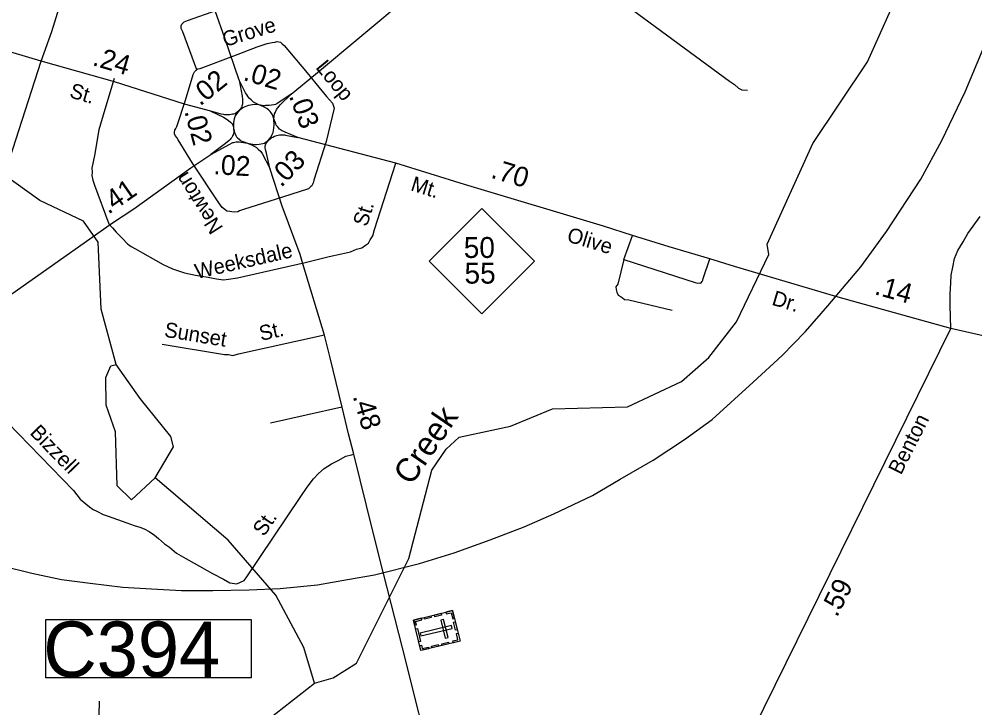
# Model space of a CAD drawing. Extents: x 2093524 to 2270757, y 289120 to 570408.
# Drawn here: x 2191266 to 2197310, y 541180 to 545537 of the extents above; entities that cross this region are included whole.
import ezdxf

# ---------------------------------------------------------------- set-up
doc = ezdxf.new("R2010")
doc.units = 0
for name, color, linetype in [('Exist Boundary Political City Limit New', 7, 'Continuous'), ('Exist Cultural Cemetery CELL', 7, 'Continuous'), ('Exist Hydrographic Creek Single Shore', 7, 'Continuous'), ('Exist Hydrographic Creek Single Shore Label', 7, 'Continuous'), ('Exist Hydrographic Misc Water Feature', 7, 'Continuous'), ('Exist Road Non-System Type 51', 7, 'Continuous'), ('Exist Road Non-System Type 51 Label', 7, 'Continuous'), ('Exist Road Primary Interstate Structure Culvert Number Label', 7, 'Continuous'), ('Exist Road Primary NC Attributed', 7, 'Continuous'), ('Exist Road Primary NC Label', 7, 'Continuous'), ('Exist Road Primary NC Mileage Hundredths English Label', 7, 'Continuous'), ('Exist Road Primary NC Shield CELL', 7, 'Continuous'), ('Exist Road Primary NC Shield Number Label', 7, 'Continuous'), ('Exist Road Primary US Attributed', 7, 'Continuous'), ('Exist Road Primary US Mileage Hundredths English Label', 7, 'Continuous'), ('Exist Road Secondary Mileage Hundredths English Label', 7, 'Continuous'), ('Exist Road Secondary Type 51 Attributed', 7, 'Continuous'), ('Exist Road Secondary Type 51 Label', 7, 'Continuous'), ('Map Preparation Boundary City Limit Buffer Line', 7, 'Continuous')]:
    doc.layers.add(name, color=color, linetype=linetype)

msp = doc.modelspace()

# ---------------------------------------------------------------- linework, layer by layer
at = {"layer": 'Exist Boundary Political City Limit New'}
for points in [[(2195275.5, 542746.4), (2195474, 542878.4), (2195648.5, 543004.8), (2195907.2, 543239.6), (2196090.5, 543409.8), (2196239.5, 543560.8), (2196380.8, 543723.9), (2196589.8, 543969.6), (2196752.2, 544192.3), (2196968.8, 544523.9), (2197101.8, 544769.1), (2197247.8, 545076.1), (2197363.2, 545349.8)], [(2192491.5, 541922.6), (2192721.5, 541925.9), (2192917.5, 541934), (2193152, 541957.3), (2193342.5, 541991.4), (2193513.2, 542022), (2193798.5, 542092.2), (2194017.8, 542159.8), (2194245.5, 542243.2), (2194459, 542324.9), (2194646.8, 542407.1), (2194891, 542524.2), (2195067, 542626.6), (2195275.5, 542746.4)], [(2191158.8, 542077.4), (2191345.8, 542031.6), (2191533, 541991.8), (2191714.5, 541968.2), (2191922, 541944), (2192103.8, 541932.4), (2192293.5, 541922.6), (2192491.5, 541922.6)]]:
    msp.add_lwpolyline(points, dxfattribs=at)
at = {"layer": 'Exist Cultural Cemetery CELL'}
for points in [[(2194006.8, 541795.6), (2194054.2, 541602.3), (2193806.9, 541541.7), (2193759.5, 541735)], [(2193827.4, 541751.7), (2193869.5, 541762), (2193872.2, 541751), (2193830.2, 541740.6)], [(2193892.7, 541767.7), (2193934.8, 541778), (2193937.5, 541766.9), (2193895.4, 541756.6)], [(2193964.8, 541785.3), (2193967.5, 541774.3), (2193998.7, 541782), (2194008.4, 541742.6), (2194019.2, 541745.2), (2194006.8, 541795.6)], [(2193767.4, 541702.9), (2193778.6, 541705.6), (2193773.4, 541727), (2193812.6, 541736.6), (2193810, 541747.4), (2193759.6, 541735.1)], [(2194004.3, 541682.8), (2193999.9, 541700.9), (2193802.9, 541652.6), (2193807.4, 541634.5)], [(2193950.4, 541739.8), (2193932.3, 541735.4), (2193960.3, 541621), (2193978.5, 541625.4)], [(2194024.4, 541723.7), (2194036.8, 541673.4), (2194025.7, 541670.6), (2194013.4, 541721)], [(2193784.3, 541681.9), (2193804.5, 541599.5), (2193793.5, 541596.8), (2193773.3, 541679.2)], [(2194012.1, 541591.9), (2194009.4, 541602.9), (2194040.7, 541610.6), (2194031, 541650), (2194041.8, 541652.6), (2194054.2, 541602.2)], [(2193799, 541573.8), (2193810.2, 541576.6), (2193815.4, 541555.2), (2193854.7, 541564.8), (2193857.3, 541554), (2193806.9, 541541.7)], [(2193874.4, 541569.9), (2193916.5, 541580.2), (2193919.2, 541569.2), (2193877.1, 541558.8)], [(2193938.4, 541585.6), (2193980.5, 541595.9), (2193983.2, 541584.8), (2193941.1, 541574.5)]]:
    msp.add_lwpolyline(points, close=True, dxfattribs=at)
at = {"layer": 'Exist Hydrographic Creek Single Shore'}
for points in [[(2193134.6, 541336.5), (2193251.4, 541370.3), (2193400.5, 541462.4), (2193729.6, 542124.9), (2193875.6, 542682.8), (2193966.5, 542815.5), (2194048.5, 542892.5), (2194373.5, 542961.5), (2194638.6, 543070.9), (2195113.5, 543084.3), (2195454.5, 543244.7), (2195628.6, 543395.4), (2195801.7, 543621.5), (2196006.5, 544047.1), (2195997.5, 544112.8), (2196285.6, 544749.9), (2196631.5, 545267.7), (2196926.6, 545927.6)], [(2191301.6, 538199.9), (2191412.5, 538707.8), (2191576.6, 539009.5), (2191743.9, 539220.8), (2191829.3, 539331.5), (2192111.6, 539946.6), (2192309.4, 540247.7), (2192522.5, 540742), (2192745.6, 541032.7), (2193134.6, 541336.5)]]:
    msp.add_lwpolyline(points, dxfattribs=at)
at = {"layer": 'Exist Hydrographic Misc Water Feature'}
for points in [[(2191879.4, 543352.8), (2191785.5, 543702.4), (2191766.4, 544125.9), (2191673.6, 544259), (2191397.6, 544389.2), (2191096.5, 544605.2), (2191020.5, 544737.9), (2191010.4, 544987.4), (2190843.5, 545135.1), (2190891.5, 545429.4), (2190881.4, 545560.8), (2190605.4, 545750), (2190521.4, 545850.1), (2190520.3, 546060.1), (2190681.5, 546588.2)], [(2192126.5, 542636), (2191977.4, 542494.8), (2191885.6, 542585.2), (2191874.5, 542926.5), (2191815.5, 543095), (2191813.4, 543268.9), (2191846.4, 543343.6), (2191879.4, 543352.8)], [(2192126.5, 542636), (2192241.6, 542830.6), (2192224.5, 542896.5), (2192031.6, 543136.6), (2191879.4, 543352.8)], [(2193134.6, 541336.5), (2193066.5, 541560.9), (2192889.5, 541892.5), (2192587.5, 542239.7), (2192126.5, 542636)]]:
    msp.add_lwpolyline(points, dxfattribs=at)
at = {"layer": 'Exist Road Non-System Type 51'}
for p, q in [((2195089.4, 544015.6), (2195144.3, 544167.7)), ((2192855.2, 542982.5), (2193307.7, 543084.2))]:
    msp.add_line(p, q, dxfattribs=at)
for points in [[(2194316.5, 546207.2), (2195759.3, 545143.6), (2195789.4, 545124), (2195815.5, 545100.2), (2195835.6, 545090.2), (2195871.6, 545086.6)], [(2192390.1, 545216.4), (2192300.5, 545455.7), (2192290.4, 545477.9), (2192290.1, 545493.6), (2192294.3, 545505.7), (2192310, 545519.8), (2192330.1, 545527.9), (2192523.4, 545595.2)], [(2192623.5, 545304.2), (2192770.9, 545361), (2192834.6, 545383.6), (2192866.6, 545389.9), (2192884.7, 545391.8), (2192894.6, 545395.9), (2192908.7, 545393.9), (2192918.8, 545392.1), (2192928.7, 545380.1), (2192943, 545370.3), (2193088.1, 545197.4)], [(2192390.1, 545216.4), (2192396.1, 545222.5), (2192411.9, 545224.8), (2192623.5, 545304.2)], [(2192317.3, 545024), (2192366.2, 545186.4), (2192374.1, 545204.3), (2192386.1, 545214.5), (2192390.1, 545216.4)], [(2193088.1, 545197.4), (2193141.9, 545128.9), (2193209, 545047.2), (2193246.9, 545004.9), (2193258.6, 544972.8), (2193206.9, 544762.4)], [(2191866.8, 545161.1), (2191808.1, 544964.8), (2191769.1, 544836.3), (2191742.2, 544674.2), (2191726.5, 544594.1), (2191726.9, 544568.2), (2191726.8, 544548.2), (2191733.1, 544518.2), (2191743.3, 544486.5), (2191832.8, 544241)], [(2192362.1, 544624.6), (2192271.3, 544774), (2192263.1, 544788), (2192252.8, 544801.6), (2192248.8, 544811.9), (2192249, 544821.7), (2192250.9, 544833.8), (2192256.7, 544845.8), (2192262.5, 544857.9), (2192317.3, 545024)], [(2193206.9, 544762.4), (2193130.5, 544517.9), (2193126.6, 544505.9), (2193122.8, 544497.8), (2193120.7, 544489.9), (2193116.9, 544481.8), (2193111, 544477.7), (2193096.9, 544463.8), (2192931.5, 544410.4)], [(2192931.5, 544410.4), (2192685.9, 544333), (2192660.1, 544324.7), (2192648.2, 544318.7), (2192630.1, 544316.5), (2192610.1, 544318.5), (2192598, 544320.4), (2192580, 544322.1), (2192566.1, 544332.2), (2192550, 544346), (2192529.9, 544373.9), (2192362.1, 544624.6)], [(2193074.1, 543997.9), (2193226, 544034.8), (2193305.7, 544051.3), (2193361.4, 544065.5), (2193399.5, 544081.8), (2193433.4, 544090), (2193457.4, 544106.3), (2193475.1, 544120.3), (2193486.9, 544140.4), (2193502.9, 544166.7), (2193512.5, 544206.5), (2193647.6, 544625.3)], [(2191832.8, 544241), (2191857.3, 544217.2), (2191879.4, 544189.6), (2191887.4, 544181.5), (2191917.6, 544151.7), (2191951.7, 544115.9), (2191974, 544098.1), (2192001.9, 544084.4), (2192046.3, 544058.6), (2192128.3, 544011.3), (2192176.7, 543985.4), (2192234.9, 543958), (2192310.8, 543932.6), (2192381, 543917), (2192461.1, 543903.6), (2192515, 543894), (2192559.2, 543888.2), (2192591.1, 543892.5), (2192647, 543900.9), (2193074.1, 543997.9)], [(2195089.4, 544015.6), (2195052.5, 543859.3), (2195040.3, 543843.1), (2195040.7, 543827.4), (2195046.5, 543809.2), (2195054.7, 543791.3), (2195072.8, 543779.5), (2195079, 543775.4), (2195094.8, 543763.6), (2195121, 543761.8), (2195395.2, 543695.9)], [(2195089.4, 544015.6), (2195542.1, 543870.7), (2195558.1, 543866.8), (2195566, 543868.9), (2195578.1, 543867), (2195585.8, 543877), (2195589.9, 543884.8), (2195591.8, 543896.9), (2195633, 544021.1)], [(2192170.1, 543479.8), (2192564.4, 543414.4), (2192590.3, 543414.6), (2192618.4, 543408.8), (2192652.4, 543418.9), (2193197.1, 543538.9)], [(2191191.9, 542985.2), (2191610.6, 542554.3), (2191651.2, 542500.6), (2191687.3, 542470.7), (2191711.2, 542450.9), (2191733.5, 542435), (2191757.5, 542423.4), (2191797.5, 542403.6), (2191829.7, 542391.7), (2191947.9, 542350.7), (2191994.2, 542333), (2192030, 542323.1), (2192056.1, 542313.4), (2192088.2, 542295.7), (2192122.5, 542272), (2192146.4, 542252.2), (2192184.7, 542218.3), (2192216.8, 542196.7), (2192261.3, 542159), (2192319.3, 542125.4), (2192373.5, 542095.8), (2192489.9, 542030.4), (2192558.1, 541994.9), (2192598.3, 541971.2), (2192642.4, 541963.7), (2192688.1, 541985.8), (2192701.9, 542001.9), (2193046.5, 542516.1), (2193088.1, 542576.3), (2193127.5, 542628.7), (2193159.3, 542662.8), (2193195, 542693.2), (2193240.9, 542723.5), (2193282.7, 542743.6), (2193332.4, 542772.1), (2193368.4, 542780.3), (2193383.3, 542784.6)]]:
    msp.add_lwpolyline(points, dxfattribs=at)
at = {"layer": 'Exist Road Primary Interstate Structure Culvert Number Label'}
msp.add_line((2191740.3, 539426.4), (2191773.5, 541221.6), dxfattribs=at)
msp.add_lwpolyline([(2191434.9, 541738.4), (2192732.7, 541738.4), (2192732.7, 541369.7), (2191434.9, 541369.7)], close=True, dxfattribs=at)
at = {"layer": 'Exist Road Primary NC Attributed'}
for points in [[(2191405, 545269.9), (2190715.6, 545475), (2190151.5, 545654.3), (2189713.2, 545791.8), (2189504.8, 545855.7), (2189219, 545943.2), (2188713, 546109.7), (2188511.2, 546170.3), (2188292.7, 546240.9), (2187990.1, 546321.6), (2187822, 546355.3), (2187589.5, 546373.8), (2187482.4, 546373.8), (2187374.1, 546370.3), (2187310.7, 546368), (2187230, 546360), (2187154, 546349.6), (2187044.5, 546334.6), (2186955.8, 546321.9), (2186814, 546304.6), (2186704.6, 546291.9), (2186649.9, 546283.7)], [(2192477.6, 544953.7), (2192312.2, 544997.9), (2191868.4, 545139.2), (2191405, 545269.9)], [(2192655.1, 544956.2), (2192632.4, 544937.8), (2192623.4, 544935.4), (2192615.5, 544934.7), (2192605.9, 544933.6), (2192596.3, 544932.4), (2192589.5, 544931.8), (2192571.7, 544931.8), (2192566.8, 544932), (2192560, 544933), (2192543.6, 544936.4), (2192477.6, 544953.7)], [(2192477.6, 544953.7), (2192558.1, 544916.6), (2192575.6, 544906.8), (2192591, 544896.5), (2192603.2, 544885.5), (2192612.3, 544875.1), (2192617.2, 544867.3), (2192618.3, 544864.7), (2192618.9, 544862.8), (2192619.6, 544860.6), (2192622.1, 544846.4)], [(2193028.2, 544788.2), (2192949, 544821.6), (2192925.5, 544832.4), (2192918.7, 544836.6), (2192912.9, 544840.6), (2192905.3, 544848.6), (2192899, 544856.8), (2192892.1, 544867), (2192889.5, 544874.9), (2192887.3, 544880.1), (2192877.6, 544905.1)], [(2192843.5, 544770.9), (2192856.4, 544781.7), (2192860.5, 544784.8), (2192864.3, 544787.1), (2192870.2, 544790.2), (2192880, 544795.6), (2192896.1, 544800.3), (2192912.6, 544804.2), (2192922.7, 544804.7), (2192931.8, 544805.2), (2192939.7, 544804.6), (2192944.6, 544804.3), (2192951.4, 544803.6), (2192961.5, 544801.1), (2193028.2, 544788.2)], [(2197157.2, 543580), (2196536.5, 543751.6), (2196430.9, 543782.8), (2195789.1, 543972.3), (2195633, 544021.1), (2195376.7, 544095.5), (2195144.3, 544167.7), (2194961.8, 544226.5), (2194082.5, 544490.5), (2193647.6, 544625.3), (2193028.2, 544788.2)], [(2203108.6, 544782.3), (2202606.1, 544620.8), (2201482.9, 544289.2), (2200866.3, 544113.1), (2200241.7, 543946.9), (2200034.1, 543885.5), (2199653, 543770.8), (2198886.8, 543547.8), (2198637.6, 543470.1), (2198527.6, 543447.4), (2198460, 543428.8), (2198326.1, 543407.9), (2198202.2, 543397.3), (2198054.3, 543400.2), (2197902.4, 543413.1), (2197784, 543432.2), (2197631.9, 543465.2), (2197389.7, 543527.4), (2197157.2, 543580)]]:
    msp.add_lwpolyline(points, dxfattribs=at)
at = {"layer": 'Exist Road Primary NC Shield CELL'}
msp.add_lwpolyline([(2193858.2, 544005.5), (2194191.2, 544338.5), (2194524.2, 544005.5), (2194191.2, 543672.5)], close=True, dxfattribs=at)
at = {"layer": 'Exist Road Primary US Attributed'}
for points in [[(2192657.7, 545151.2), (2192567.9, 545416.2), (2192505.5, 545589.6), (2192449, 545761.6), (2192409, 545942.3), (2192380.6, 546032.1), (2192363.8, 546140), (2192357, 546228), (2192350.5, 546311.8), (2192346.1, 546387.7), (2192343.6, 546473.6), (2192337, 546537.7), (2192339.5, 546765.5), (2192340.5, 546903.4), (2192343.8, 547009.3), (2192347.2, 547095.4), (2192348.3, 547219.4)], [(2192987.3, 545062.7), (2193140.6, 545188.2), (2194312.4, 546168.2)], [(2192657.7, 545151.2), (2192677.5, 545049.8), (2192679.3, 545027.9), (2192678.1, 544999), (2192675.4, 544986.7), (2192671.9, 544978.8), (2192655.1, 544956.2)], [(2192782.6, 544994), (2192748.6, 545011.7), (2192733.9, 545026), (2192721.1, 545037), (2192715.1, 545045.5), (2192708, 545054.8), (2192698.4, 545069.8), (2192657.7, 545151.2)], [(2192987.3, 545062.7), (2192894.8, 545001.8), (2192886.9, 544997.8), (2192876.8, 544995.3), (2192846.5, 544990.6), (2192824.6, 544989.4), (2192812.9, 544988.9), (2192782.6, 544994)], [(2192877.6, 544905.1), (2192882, 544937.9), (2192886.7, 544948.3), (2192894.2, 544964.9), (2192901.6, 544976.4), (2192910.4, 544987.2), (2192916.9, 544994.3), (2192987.3, 545062.7)], [(2192655.1, 544956.2), (2192632.3, 544924.1), (2192625.8, 544905.8), (2192622.4, 544882.3), (2192622.1, 544846.4)], [(2192782.6, 544994), (2192752.8, 544996.6), (2192741.4, 544995.4), (2192715.5, 544990.1), (2192692.5, 544981.8), (2192680.2, 544976.2), (2192655.1, 544956.2)], [(2192877.6, 544905.1), (2192867.9, 544930.8), (2192860.8, 544943.3), (2192853.7, 544952.4), (2192844.9, 544960.7), (2192832.8, 544970.6), (2192819.8, 544978.2), (2192809.8, 544983.6), (2192782.6, 544994)], [(2192843.5, 544770.9), (2192859.6, 544792.1), (2192865, 544803.2), (2192871.8, 544820.2), (2192874.6, 544832.6), (2192877.7, 544849), (2192879.4, 544866), (2192877.6, 544905.1)], [(2192622.1, 544846.4), (2192623, 544818.3), (2192621.7, 544811.6), (2192619.5, 544805.3), (2192616.1, 544798.9), (2192614.4, 544795.4), (2192610.4, 544788.4), (2192604.9, 544781.1), (2192600.7, 544775.5), (2192594.6, 544769.2), (2192571.7, 544750.5), (2192478.1, 544680.4)], [(2192622.1, 544846.4), (2192627.7, 544820.1), (2192631.2, 544811.8), (2192636.4, 544801.2), (2192641.5, 544793.1), (2192648, 544785), (2192656.5, 544776.7), (2192664.4, 544769.1), (2192710.1, 544751.3)], [(2192478.1, 544680.4), (2192598.6, 544745.9), (2192612.7, 544753.4), (2192617.5, 544755.4), (2192622.6, 544757), (2192630, 544758.6), (2192639.2, 544759.9), (2192646.3, 544760.5), (2192656.8, 544760.5), (2192710.1, 544751.3)], [(2192710.1, 544751.3), (2192755.2, 544744.1), (2192766.4, 544744.3), (2192785, 544745.9), (2192807.3, 544749.2), (2192818.3, 544752.6), (2192843.5, 544770.9)], [(2192710.1, 544751.3), (2192746.5, 544738), (2192753, 544734), (2192766.5, 544724.2), (2192777.8, 544715.1), (2192793.5, 544700.3), (2192802.3, 544687.7), (2192851.5, 544594.1)], [(2192851.5, 544594.1), (2192829.7, 544688.9), (2192823.3, 544711.7), (2192821.6, 544721.5), (2192821.6, 544731.2), (2192823.3, 544741.6), (2192825.3, 544748.7), (2192843.5, 544770.9)], [(2190839.2, 543530.2), (2191856.7, 544247.6), (2191990.7, 544337.4), (2192352.4, 544596), (2192478.1, 544680.4)], [(2194273.6, 539132.3), (2194216.4, 539446.8), (2194150.4, 539802.9), (2194088.7, 540048.2), (2194012, 540270.3), (2193930, 540600.9), (2193898.6, 540728.8), (2193691.2, 541559), (2193570.5, 542030.1), (2193504.9, 542288.4), (2193381.3, 542792.2), (2193348.7, 542914), (2193308.2, 543082.4), (2193232.5, 543394.4), (2193197.4, 543537.8), (2193060.6, 543988), (2193042.4, 544047.2), (2192929.2, 544353.7), (2192851.5, 544594.1)]]:
    msp.add_lwpolyline(points, dxfattribs=at)
at = {"layer": 'Exist Road Secondary Type 51 Attributed'}
msp.add_line((2195785.1, 540793.7), (2197157.2, 543580), dxfattribs=at)
for points in [[(2191405, 545269.9), (2191473.5, 545459), (2191518.5, 545607.3), (2191532, 545643.1), (2191575.2, 545769.5), (2191610.4, 545869.8), (2191683.2, 546050.1), (2191750.1, 546194.4), (2191805.4, 546318.9), (2191872.7, 546435.3), (2191920, 546521.6), (2191963.5, 546591.8), (2192052.6, 546718.1), (2192137.7, 546850.8), (2192202.9, 546955), (2192244.4, 547025.4), (2192297.8, 547107.7), (2192348.3, 547219.4)], [(2190839.2, 543530.2), (2191103.7, 544341.9), (2191405, 545269.9)], [(2197157.2, 543580), (2197154.3, 543727.7), (2197154.1, 543795.9), (2197157.5, 543867.7), (2197161.1, 543917.8), (2197170.6, 543967.8), (2197182.2, 544022), (2197201.9, 544072.1), (2197235.5, 544128.2), (2197265.1, 544180.4), (2197344.4, 544289)]]:
    msp.add_lwpolyline(points, dxfattribs=at)
at = {"layer": 'Map Preparation Boundary City Limit Buffer Line'}
for points in [[(2195275.5, 542746.4), (2195474, 542878.4), (2195648.5, 543004.8), (2195907.2, 543239.6), (2196090.5, 543409.8), (2196239.5, 543560.8), (2196380.8, 543723.9), (2196589.8, 543969.6), (2196752.2, 544192.3), (2196968.8, 544523.9), (2197101.8, 544769.1), (2197247.8, 545076.1), (2197363.2, 545349.8)], [(2192491.5, 541922.6), (2192721.5, 541925.9), (2192917.5, 541934), (2193152, 541957.3), (2193342.5, 541991.4), (2193513.2, 542022), (2193798.5, 542092.2), (2194017.8, 542159.8), (2194245.5, 542243.2), (2194459, 542324.9), (2194646.8, 542407.1), (2194891, 542524.2), (2195067, 542626.6), (2195275.5, 542746.4)], [(2191158.8, 542077.4), (2191345.8, 542031.6), (2191533, 541991.8), (2191714.5, 541968.2), (2191922, 541944), (2192103.8, 541932.4), (2192293.5, 541922.6), (2192491.5, 541922.6)]]:
    msp.add_lwpolyline(points, dxfattribs=at)

# ---------------------------------------------------------------- texts
at = {"layer": 'Exist Hydrographic Creek Single Shore Label'}
msp.add_text('Creek', height=150, rotation=55.59037, dxfattribs=at).set_placement((2193746.3, 542581.1))
at = {"layer": 'Exist Road Non-System Type 51 Label'}
for s, rotation, p in [('Grove', 17.16746, (2192568.1, 545359.8)), ('Loop', 309.21816, (2193136.9, 545229.9)), ('Newton', 122.57878, (2192559.3, 544216.3)), ('St.', 72.12558, (2193464.9, 544219)), ('Weeksdale', 12.79814, (2192389.2, 543892.8)), ('Sunset', 350.58902, (2192179.4, 543528.1)), ('St.', 12.44703, (2192795.3, 543500.8)), ('Bizzell', 314.17769, (2191328.1, 542915.6)), ('St.', 56.17417, (2192814.9, 542258.9))]:
    msp.add_text(s, height=95, rotation=rotation, dxfattribs=at).set_placement(p)
at = {"layer": 'Exist Road Primary Interstate Structure Culvert Number Label'}
msp.add_text('C394', height=350, dxfattribs=at).set_placement((2191418.8, 541375.8))
at = {"layer": 'Exist Road Primary NC Label'}
for s, rotation, p in [('St.', 343.39102, (2191578.6, 545043.9)), ('Mt.', 342.78655, (2193736.5, 544454.7)), ('Olive', 343.28521, (2194724.2, 544132)), ('Dr.', 343.54594, (2196020.7, 543730.7))]:
    msp.add_text(s, height=95, rotation=rotation, dxfattribs=at).set_placement(p)
at = {"layer": 'Exist Road Primary NC Mileage Hundredths English Label'}
for s, rotation, p in [('.24', 343.39102, (2191724.1, 545246.8)), ('.70', 343.28521, (2194243.8, 544534.8))]:
    msp.add_text(s, height=125, rotation=rotation, dxfattribs=at).set_placement(p)
at = {"layer": 'Exist Road Primary NC Shield Number Label'}
for s, p in [('50', (2194077.8, 544026)), ('55', (2194082.7, 543863.7))]:
    msp.add_text(s, height=132.5, dxfattribs=at).set_placement(p)
at = {"layer": 'Exist Road Primary US Mileage Hundredths English Label'}
for s, rotation, p in [('.02', 38.92518, (2192410.3, 544983.2)), ('.02', 343.4662, (2192677.7, 545152.6)), ('.03', 290.05943, (2192971.4, 545051)), ('.02', 285.10127, (2192310.2, 544953)), ('.02', 356.62244, (2192492.6, 544556.5)), ('.03', 45.7639, (2192923.2, 544468)), ('.41', 34.8193, (2191830.1, 544298.6)), ('.48', 286.08303, (2193375, 543151.1))]:
    msp.add_text(s, height=125, rotation=rotation, dxfattribs=at).set_placement(p)
at = {"layer": 'Exist Road Secondary Mileage Hundredths English Label'}
for s, rotation, p in [('.14', 344.54743, (2196669.5, 543797.7)), ('.59', 63.20592, (2196437.9, 541747.8))]:
    msp.add_text(s, height=125, rotation=rotation, dxfattribs=at).set_placement(p)
at = {"layer": 'Exist Road Secondary Type 51 Label'}
msp.add_text('Benton', height=95, rotation=63.20592, dxfattribs=at).set_placement((2196842.5, 542648.7))

doc.saveas('drawing.dxf')
